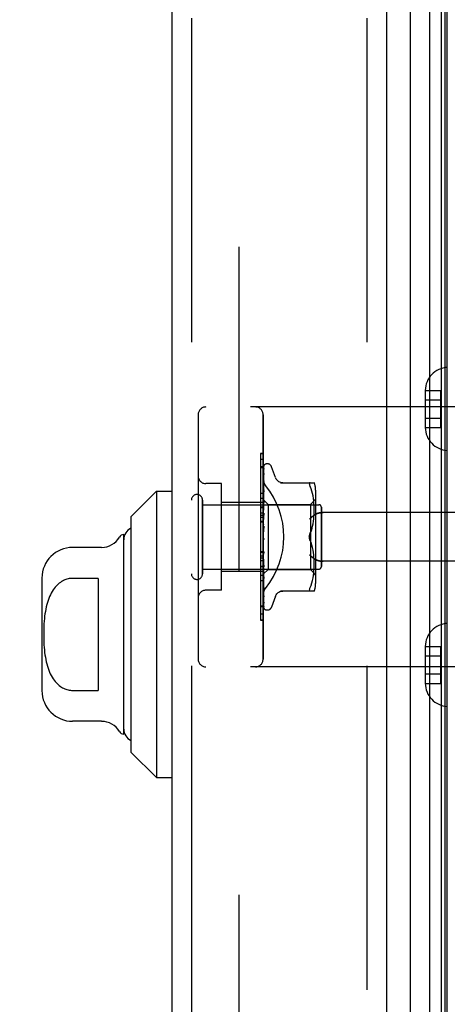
# Model space of a CAD drawing. Header units: inches. Extents: x 0 to 227, y 0 to 147.
# Tile 276 of 285: x 117.52 to 119.17, y 101.49 to 105.27. Entities that reach past the tile are written whole.
import ezdxf

# ---------------------------------------------------------------- set-up
doc = ezdxf.new("R2010")
doc.units = ezdxf.units.IN
doc.header["$LTSCALE"] = 12.466667
doc.header["$MEASUREMENT"] = 0
doc.linetypes.add('HIDDEN', pattern=[0.2, 0.1, -0.1])
doc.layers.get('0').update_dxf_attribs({"linetype": 'CONTINUOUS'})
for name, color, linetype in [('DEFAULT_2', 8, 'HIDDEN'), ('DIMENSIONS', 7, 'CONTINUOUS'), ('LEFTHAND_DOOR_ASSEMBLY', 7, 'CONTINUOUS'), ('RIGHTHAND_DOOR_ASSEMBLY', 7, 'CONTINUOUS')]:
    doc.layers.add(name, color=color, linetype=linetype)
doc.styles.get("Standard").update_dxf_attribs({"font": 'arial.ttf'})
doc.dimstyles.new('DIMSTYLE_1', dxfattribs={"dimtxt": 1, "dimasz": 1.333333, "dimexe": 0.09, "dimexo": 0.07, "dimgap": 0.0375, "dimtad": 0, "dimtih": 1, "dimtoh": 1, "dimzin": 4, "dimdsep": 46, "dimtxsty": 'Standard', "dimblk": '_FILLED', "dimblk1": '_FILLED', "dimblk2": '_FILLED', "dimcen": 0.09, "dimadec": 3, "dimazin": 1, "dimtfac": 1, "dimtdec": 3, "dimtofl": 0, "dimtmove": 0, "dimatfit": 3, "dimldrblk": '_FILLED', "dimfxl": 0, "dimtolj": 1, "dimtzin": 4, "dimarcsym": 0})

# ---------------------------------------------------------------- blocks, each defined once
blk = doc.blocks.new('_FILLED')
at = {"color": 0, "linetype": 'ByBlock'}
blk.add_solid([(0, 0), (-1, 0.2), (-1, -0.2)], dxfattribs=at)
blk = doc.blocks.new('*D10')
at = {"layer": 'DIMENSIONS', "color": 2, "linetype": 'Continuous'}
for p, q in [((118.1814, 102.351), (118.1814, 99.4065)), ((129.8474, 102.351), (129.8474, 99.4065)), ((118.1814, 100.6065), (121.7672, 100.6065)), ((129.8474, 100.6065), (126.2616, 100.6065))]:
    blk.add_line(p, q, dxfattribs=at)
at = {"layer": 'DIMENSIONS', "color": 2, "linetype": 'Continuous', "xscale": 1.3333333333, "yscale": 1.3333333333, "zscale": 1.3333333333, "rotation": 180}
blk.add_blockref('_FILLED', (118.1814, 100.6065), dxfattribs=at)
at = {"layer": 'DIMENSIONS', "color": 2, "linetype": 'Continuous', "xscale": 1.3333333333, "yscale": 1.3333333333, "zscale": 1.3333333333}
blk.add_blockref('_FILLED', (129.8474, 100.6065), dxfattribs=at)
at = {"layer": 'DIMENSIONS', "color": 2, "linetype": 'Continuous', "insert": (124.0144, 101.1065), "char_height": 1, "width": 5.501859, "attachment_point": 2, "line_spacing_factor": 0.9}
blk.add_mtext('11.67\\PUSABLE\\PDEPTH', dxfattribs=at)
blk = doc.blocks.new('*D12')
at = {"layer": 'DIMENSIONS', "color": 2, "linetype": 'Continuous'}
for p, q in [((118.347, 108.1593), (113.854, 108.1593)), ((115.054, 108.1593), (115.054, 73.1593)), ((115.054, 36.1593), (115.054, 71.1593)), ((118.358, 36.1593), (113.854, 36.1593))]:
    blk.add_line(p, q, dxfattribs=at)
at = {"layer": 'DIMENSIONS', "color": 2, "linetype": 'Continuous', "xscale": 1.3333333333, "yscale": 1.3333333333, "zscale": 1.3333333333}
for p, rotation in [((115.054, 108.1593), 90), ((115.054, 36.1593), 270)]:
    blk.add_blockref('_FILLED', p, dxfattribs=dict(at, rotation=rotation))
at = {"layer": 'DIMENSIONS', "color": 2, "linetype": 'Continuous', "insert": (115.054, 72.6593), "char_height": 1, "width": 3.494424, "attachment_point": 2, "line_spacing_factor": 0.9}
blk.add_mtext('72.00', dxfattribs=at)

msp = doc.modelspace()

# ---------------------------------------------------------------- linework, layer by layer
at = {"layer": 'DEFAULT_2', "color": 8, "linetype": 'HIDDEN'}
msp.add_line((118.3638, 106.8937), (118.3638, 37.4249), dxfattribs=at)
at = {"layer": 'LEFTHAND_DOOR_ASSEMBLY', "color": 8, "linetype": 'HIDDEN'}
for p, q in [((118.1814, 107.7743), (118.1814, 36.5443)), ((118.8564, 107.7743), (118.8564, 36.5443)), ((119.6554, 103.7843), (118.2374, 103.7843)), ((118.2074, 103.7543), (118.2074, 102.8143)), ((118.4574, 102.8143), (118.4574, 103.7543)), ((118.4474, 103.5821), (118.4474, 103.1714)), ((118.4574, 103.5821), (118.4474, 103.5821)), ((118.4574, 103.5536), (118.4474, 103.5536)), ((118.2974, 103.4893), (118.2374, 103.4893)), ((118.2974, 103.0793), (118.2974, 103.4893)), ((118.2244, 103.1423), (118.2244, 103.4263)), ((118.2244, 103.4083), (118.6714, 103.4083)), ((118.4574, 103.4173), (118.2974, 103.4173)), ((118.4574, 103.4323), (118.4474, 103.4323)), ((118.6814, 103.1703), (118.6814, 103.3983)), ((118.4574, 103.3762), (118.4474, 103.3762)), ((118.4574, 103.3662), (118.4474, 103.3662)), ((119.6554, 103.378), (118.6878, 103.378)), ((118.4574, 103.359), (118.4474, 103.359)), ((118.4574, 103.3439), (118.4474, 103.3439)), ((118.4474, 103.2276), (118.4574, 103.2276)), ((118.4474, 103.1714), (118.4574, 103.1714)), ((118.4474, 103.171), (118.4474, 102.9637)), ((118.4574, 103.171), (118.4474, 103.171)), ((119.6554, 103.1905), (118.6878, 103.1905)), ((118.2244, 103.1603), (118.6714, 103.1603)), ((118.4574, 103.1513), (118.2974, 103.1513)), ((118.4574, 103.1693), (118.4474, 103.1693)), ((118.4574, 103.1159), (118.4474, 103.1159)), ((118.2974, 103.0793), (118.2374, 103.0793)), ((118.4474, 103.019), (118.4574, 103.019)), ((118.4574, 102.9645), (118.4474, 102.9645)), ((118.4474, 102.9637), (118.4574, 102.9637)), ((119.6554, 102.7843), (118.2374, 102.7843))]:
    msp.add_line(p, q, dxfattribs=at)
for points in [[(118.4662, 103.4823), (118.4657, 103.4829), (118.4652, 103.4835), (118.4648, 103.4841), (118.4643, 103.4847), (118.4639, 103.4854), (118.4634, 103.486), (118.463, 103.4867), (118.4626, 103.4874), (118.4622, 103.4881), (118.4618, 103.4888), (118.4614, 103.4895), (118.4611, 103.4903), (118.4607, 103.491), (118.4604, 103.4918), (118.4601, 103.4925), (118.4598, 103.4933), (118.4595, 103.4941), (118.4592, 103.4948), (118.459, 103.4956), (118.4587, 103.4964), (118.4585, 103.4972), (118.4583, 103.498), (118.4581, 103.4988), (118.458, 103.4995), (118.4578, 103.5003), (118.4577, 103.5011), (118.4576, 103.5019), (118.4575, 103.5026), (118.4575, 103.5034), (118.4574, 103.5042), (118.4574, 103.5049), (118.4574, 103.5057)], [(118.6366, 103.353), (118.6371, 103.3536), (118.6376, 103.3542), (118.6381, 103.3547), (118.6387, 103.3553), (118.6393, 103.3559), (118.6398, 103.3564), (118.6404, 103.357), (118.641, 103.3576), (118.6416, 103.3581), (118.6422, 103.3587), (118.6428, 103.3593), (118.6434, 103.3598), (118.644, 103.3604), (118.6447, 103.3609), (118.6453, 103.3615), (118.646, 103.362), (118.6466, 103.3626), (118.6473, 103.3631), (118.6479, 103.3637), (118.6486, 103.3642), (118.6493, 103.3647), (118.6499, 103.3652), (118.6506, 103.3657), (118.6512, 103.3662), (118.6519, 103.3667), (118.6526, 103.3672), (118.6532, 103.3676), (118.6539, 103.3681), (118.6546, 103.3685), (118.6552, 103.369), (118.6559, 103.3694), (118.6565, 103.3698), (118.6572, 103.3702), (118.6578, 103.3706)], [(118.6878, 103.378), (118.6865, 103.378), (118.6852, 103.378), (118.684, 103.378), (118.6827, 103.3779), (118.6815, 103.3778), (118.6802, 103.3777), (118.679, 103.3775), (118.6778, 103.3774), (118.6766, 103.3772), (118.6755, 103.377), (118.6743, 103.3768), (118.6732, 103.3766), (118.6721, 103.3763), (118.6711, 103.3761), (118.6701, 103.3758), (118.6691, 103.3755), (118.6681, 103.3752), (118.6671, 103.3749), (118.6662, 103.3746), (118.6653, 103.3743), (118.6644, 103.374), (118.6636, 103.3736), (118.6628, 103.3733), (118.662, 103.3729), (118.6612, 103.3725), (118.6605, 103.3722), (118.6598, 103.3718), (118.6591, 103.3714), (118.6584, 103.371), (118.6578, 103.3706)], [(118.6578, 103.1979), (118.6572, 103.1984), (118.6565, 103.1988), (118.6559, 103.1992), (118.6552, 103.1996), (118.6546, 103.2001), (118.6539, 103.2005), (118.6532, 103.201), (118.6526, 103.2014), (118.6519, 103.2019), (118.6512, 103.2024), (118.6506, 103.2029), (118.6499, 103.2034), (118.6493, 103.2039), (118.6486, 103.2044), (118.6479, 103.2049), (118.6473, 103.2055), (118.6466, 103.206), (118.646, 103.2066), (118.6453, 103.2071), (118.6447, 103.2076), (118.644, 103.2082), (118.6434, 103.2088), (118.6428, 103.2093), (118.6422, 103.2099), (118.6416, 103.2105), (118.641, 103.211), (118.6404, 103.2116), (118.6398, 103.2122), (118.6393, 103.2127), (118.6387, 103.2133), (118.6381, 103.2139), (118.6376, 103.2144), (118.6371, 103.215), (118.6366, 103.2155)], [(118.6578, 103.1979), (118.6584, 103.1976), (118.6591, 103.1972), (118.6598, 103.1968), (118.6605, 103.1964), (118.6612, 103.1961), (118.662, 103.1957), (118.6628, 103.1953), (118.6636, 103.195), (118.6644, 103.1946), (118.6653, 103.1943), (118.6662, 103.194), (118.6671, 103.1937), (118.6681, 103.1934), (118.6691, 103.1931), (118.6701, 103.1928), (118.6711, 103.1925), (118.6721, 103.1923), (118.6732, 103.192), (118.6743, 103.1918), (118.6755, 103.1916), (118.6766, 103.1914), (118.6778, 103.1912), (118.679, 103.1911), (118.6802, 103.1909), (118.6815, 103.1908), (118.6827, 103.1907), (118.684, 103.1906), (118.6852, 103.1906), (118.6865, 103.1906), (118.6878, 103.1905)], [(118.4574, 103.0629), (118.4574, 103.0637), (118.4574, 103.0644), (118.4575, 103.0652), (118.4575, 103.066), (118.4576, 103.0667), (118.4577, 103.0675), (118.4578, 103.0683), (118.458, 103.0691), (118.4581, 103.0698), (118.4583, 103.0706), (118.4585, 103.0714), (118.4587, 103.0722), (118.459, 103.073), (118.4592, 103.0738), (118.4595, 103.0745), (118.4598, 103.0753), (118.4601, 103.0761), (118.4604, 103.0768), (118.4607, 103.0776), (118.4611, 103.0783), (118.4614, 103.0791), (118.4618, 103.0798), (118.4622, 103.0805), (118.4626, 103.0812), (118.463, 103.0819), (118.4634, 103.0826), (118.4639, 103.0832), (118.4643, 103.0839), (118.4648, 103.0845), (118.4652, 103.0851), (118.4657, 103.0857), (118.4662, 103.0863)]]:
    msp.add_lwpolyline(points, dxfattribs=at)
for centre, radius, start, end in [((118.2374, 103.7543), 0.03, 90, 180), ((118.4274, 103.7543), 0.03, 0, 90), ((118.2374, 103.5193), 0.03, 180, 270), ((118.2029, 103.4263), 0.0215, 360, 180), ((118.6714, 103.3983), 0.01, 360, 90), ((118.2029, 103.1423), 0.0215, 180, 0), ((118.6714, 103.1703), 0.01, 270, 0), ((118.2374, 103.0493), 0.03, 90, 180), ((118.2374, 102.8143), 0.03, 180, 270), ((118.4274, 102.8143), 0.03, 270, 360)]:
    msp.add_arc(centre, radius, start, end, dxfattribs=at)
msp.add_ellipse((118.2244, 103.2843), major_axis=(0.3125, 0), ratio=1, start_param=-0.686108, end_param=0.686108, dxfattribs=at)
at = {"layer": 'RIGHTHAND_DOOR_ASSEMBLY', "color": 7, "linetype": 'Continuous'}
for p, q in [((119.0235, 107.7963), (119.0235, 36.5223)), ((119.0986, 36.4939), (119.0986, 107.8247)), ((119.142, 107.8157), (119.142, 36.5029)), ((119.1557, 107.809), (119.1557, 36.5096)), ((119.1645, 107.8066), (119.1645, 36.512)), ((117.9489, 103.3621), (118.0473, 103.4605)), ((118.0473, 103.4605), (118.0473, 102.3581)), ((118.0473, 103.4605), (118.1064, 103.4605)), ((117.9489, 103.3621), (117.9489, 102.4565)), ((117.9213, 102.5254), (117.9213, 103.2932)), ((117.8361, 103.2439), (117.7245, 103.2439)), ((117.6064, 103.1258), (117.6064, 102.6928)), ((117.8229, 103.1249), (117.7245, 103.1249)), ((117.8229, 103.1249), (117.8229, 102.6937)), ((117.7245, 102.6937), (117.8229, 102.6937)), ((117.8361, 102.5747), (117.7245, 102.5747)), ((117.9489, 102.4565), (118.0473, 102.3581)), ((118.0473, 102.3581), (118.1064, 102.3581))]:
    msp.add_line(p, q, dxfattribs=at)
at = {"layer": 'RIGHTHAND_DOOR_ASSEMBLY', "color": 3, "linetype": 'Continuous'}
for p, q in [((118.1064, 107.7743), (118.1064, 36.5443)), ((118.9314, 107.7743), (118.9314, 36.5443))]:
    msp.add_line(p, q, dxfattribs=at)
at = {"layer": 'RIGHTHAND_DOOR_ASSEMBLY', "color": 8, "linetype": 'HIDDEN'}
for p, q in [((118.1814, 107.7743), (118.1814, 36.5443)), ((118.8564, 107.7743), (118.8564, 36.5443)), ((119.0809, 103.8479), (119.0809, 103.8468)), ((119.0809, 103.8479), (119.1409, 103.8479)), ((119.0809, 103.8468), (119.0809, 103.7068)), ((119.1409, 103.7057), (119.1409, 103.8479)), ((119.6554, 103.7843), (118.2374, 103.7843)), ((119.0809, 103.8118), (119.1409, 103.8118)), ((118.2074, 103.7543), (118.2074, 102.8143)), ((118.4574, 103.7543), (118.4574, 102.8143)), ((119.0809, 103.7418), (119.1409, 103.7418)), ((119.0809, 103.7068), (119.0809, 103.7057)), ((119.0809, 103.7057), (119.1409, 103.7057)), ((118.4474, 103.6049), (118.4474, 103.3976)), ((118.4574, 103.6049), (118.4474, 103.6049)), ((118.4574, 103.6041), (118.4474, 103.6041)), ((118.4574, 103.5496), (118.4474, 103.5496)), ((118.4582, 103.4271), (118.46, 103.5559)), ((118.4582, 103.4271), (118.46, 103.5553)), ((118.4608, 103.5582), (118.4603, 103.5575)), ((118.4739, 103.5655), (118.473, 103.5655)), ((118.5049, 103.5123), (118.4895, 103.5546)), ((118.4582, 103.422), (118.46, 103.5467)), ((118.4582, 103.4219), (118.46, 103.5449)), ((118.4582, 103.4119), (118.46, 103.528)), ((118.4582, 103.4117), (118.46, 103.5251)), ((118.46, 103.528), (118.4601, 103.5284)), ((118.46, 103.5251), (118.4601, 103.5256)), ((118.2974, 103.4893), (118.2374, 103.4893)), ((118.2974, 103.0793), (118.2974, 103.4893)), ((118.4576, 103.4804), (118.4574, 103.4782)), ((118.4584, 103.4874), (118.4576, 103.4804)), ((118.4582, 103.3972), (118.46, 103.5005)), ((118.4582, 103.3969), (118.46, 103.4966)), ((118.4592, 103.4945), (118.4584, 103.4874)), ((118.46, 103.5005), (118.4592, 103.4945)), ((118.46, 103.5004), (118.46, 103.5005)), ((118.46, 103.5005), (118.46, 103.5005)), ((118.46, 103.4966), (118.46, 103.4966)), ((118.5247, 103.4926), (118.6539, 103.4926)), ((118.6421, 103.4696), (118.6385, 103.478)), ((118.4474, 103.4527), (118.4574, 103.4527)), ((118.458, 103.4456), (118.4574, 103.4393)), ((118.4592, 103.4578), (118.458, 103.4456)), ((118.4582, 103.3784), (118.46, 103.4651)), ((118.4582, 103.378), (118.46, 103.4603)), ((118.46, 103.465), (118.4592, 103.4578)), ((118.46, 103.4651), (118.46, 103.465)), ((118.6451, 103.4607), (118.6421, 103.4696)), ((118.6476, 103.4514), (118.6451, 103.4608)), ((118.6496, 103.4418), (118.6476, 103.4514)), ((118.6512, 103.4323), (118.6496, 103.4419)), ((118.6594, 103.4639), (118.6594, 103.1047)), ((118.2244, 103.4263), (118.2244, 103.1423)), ((118.2244, 103.4083), (118.6714, 103.4083)), ((118.4574, 103.4173), (118.2974, 103.4173)), ((118.4574, 103.3993), (118.4474, 103.3993)), ((118.4574, 103.4285), (118.4764, 103.4095)), ((118.4574, 103.425), (118.4581, 103.422)), ((118.4574, 103.4198), (118.4581, 103.4219)), ((118.4574, 103.4164), (118.4581, 103.412)), ((118.4574, 103.4081), (118.4581, 103.4117)), ((118.4588, 103.4104), (118.4574, 103.3948)), ((118.4574, 103.4031), (118.4581, 103.3973)), ((118.4582, 103.4271), (118.4581, 103.4272)), ((118.4582, 103.4271), (118.4581, 103.4271)), ((118.4582, 103.422), (118.4581, 103.4219)), ((118.4582, 103.4219), (118.4581, 103.422)), ((118.4582, 103.4117), (118.4581, 103.412)), ((118.4582, 103.4119), (118.4581, 103.4117)), ((118.4582, 103.3561), (118.46, 103.4232)), ((118.4582, 103.3557), (118.46, 103.4177)), ((118.46, 103.4229), (118.4588, 103.4104)), ((118.46, 103.4232), (118.46, 103.4229)), ((118.4764, 103.4095), (118.4764, 103.159)), ((118.4764, 103.4095), (118.6394, 103.4095)), ((118.6394, 103.4095), (118.6594, 103.4295)), ((118.6394, 103.4095), (118.6394, 103.2843)), ((118.6523, 103.4229), (118.6511, 103.4323)), ((118.653, 103.414), (118.6523, 103.423)), ((118.6535, 103.4053), (118.653, 103.4141)), ((118.6538, 103.3969), (118.6535, 103.4054)), ((118.6814, 103.3983), (118.6814, 103.1703)), ((118.4474, 103.3976), (118.4574, 103.3976)), ((118.4474, 103.3972), (118.4474, 102.9865)), ((118.4574, 103.3972), (118.4474, 103.3972)), ((118.4574, 103.3918), (118.4581, 103.3969)), ((118.4574, 103.3855), (118.4581, 103.3785)), ((118.4574, 103.3717), (118.4581, 103.3781)), ((118.46, 103.3759), (118.4574, 103.3464)), ((118.4574, 103.3642), (118.4581, 103.3563)), ((118.4582, 103.3969), (118.4581, 103.3973)), ((118.4582, 103.3972), (118.4581, 103.3969)), ((118.4582, 103.378), (118.4581, 103.3785)), ((118.4582, 103.3784), (118.4581, 103.3781)), ((118.4582, 103.3313), (118.46, 103.3762)), ((118.4582, 103.3307), (118.46, 103.3702)), ((118.46, 103.3762), (118.46, 103.3759)), ((118.6522, 103.3536), (118.653, 103.3629)), ((118.653, 103.3627), (118.6535, 103.3718)), ((118.6535, 103.3716), (118.6538, 103.3804)), ((118.6539, 103.3886), (118.6538, 103.3971)), ((118.6538, 103.3802), (118.6539, 103.3888)), ((119.6554, 103.378), (118.6878, 103.378)), ((118.4574, 103.341), (118.4474, 103.341)), ((118.4574, 103.3484), (118.4581, 103.3558)), ((118.4574, 103.34), (118.4581, 103.3315)), ((118.4574, 103.3227), (118.4581, 103.331)), ((118.46, 103.3257), (118.4574, 103.2957)), ((118.4582, 103.356), (118.4581, 103.3563)), ((118.4582, 103.3561), (118.4581, 103.3558)), ((118.4582, 103.3307), (118.4581, 103.3315)), ((118.4582, 103.3313), (118.4581, 103.331)), ((118.4582, 103.3557), (118.4582, 103.356)), ((118.6452, 103.3163), (118.6477, 103.3256)), ((118.6476, 103.3256), (118.6496, 103.3351)), ((118.6496, 103.3349), (118.6511, 103.3445)), ((118.6511, 103.3443), (118.6522, 103.3538)), ((118.4574, 103.3138), (118.4581, 103.305)), ((118.4574, 103.2866), (118.4581, 103.2777)), ((118.4581, 103.3038), (118.4587, 103.3085)), ((118.6385, 103.2989), (118.6421, 103.3075)), ((118.4574, 103.2808), (118.4576, 103.2804)), ((118.4574, 103.2683), (118.4581, 103.2772)), ((118.4574, 103.2593), (118.4581, 103.2507)), ((118.4574, 103.2415), (118.4581, 103.2502)), ((118.46, 103.2175), (118.4574, 103.2474)), ((118.4581, 103.279), (118.4589, 103.278)), ((118.46, 103.2235), (118.4581, 103.2511)), ((118.4581, 103.2511), (118.4581, 103.2502)), ((118.4581, 103.2505), (118.4581, 103.2507)), ((118.46, 103.2173), (118.4581, 103.2505)), ((118.6385, 103.2697), (118.6421, 103.2611)), ((118.6394, 103.2843), (118.6394, 103.159)), ((118.6452, 103.2522), (118.6421, 103.2611)), ((118.6477, 103.243), (118.6452, 103.2523)), ((118.4574, 103.2247), (118.4474, 103.2247)), ((118.4574, 103.2096), (118.4474, 103.2096)), ((118.4574, 103.2328), (118.4581, 103.2249)), ((118.4574, 103.2162), (118.4581, 103.2244)), ((118.4582, 103.2251), (118.4581, 103.2244)), ((118.4582, 103.2246), (118.4581, 103.2249)), ((118.46, 103.1741), (118.4582, 103.2251)), ((118.46, 103.1684), (118.4582, 103.2246)), ((118.46, 103.2175), (118.46, 103.2173)), ((118.6496, 103.2335), (118.6476, 103.243)), ((118.6511, 103.2241), (118.6496, 103.2337)), ((118.6522, 103.2148), (118.6511, 103.2243)), ((118.653, 103.2057), (118.6522, 103.215)), ((118.4574, 103.2024), (118.4474, 103.2024)), ((118.4574, 103.1924), (118.4474, 103.1924)), ((118.4574, 103.2082), (118.4581, 103.2013)), ((118.4574, 103.1933), (118.4581, 103.2008)), ((118.4574, 103.1976), (118.46, 103.1687)), ((118.4574, 103.1864), (118.4581, 103.1806)), ((118.4574, 103.1738), (118.4581, 103.1803)), ((118.4582, 103.2014), (118.4581, 103.2008)), ((118.4582, 103.201), (118.4581, 103.2013)), ((118.4582, 103.1807), (118.4581, 103.1803)), ((118.4582, 103.1803), (118.4581, 103.1806)), ((118.46, 103.1289), (118.4582, 103.2014)), ((118.46, 103.1237), (118.4582, 103.201)), ((118.46, 103.0893), (118.4582, 103.1807)), ((118.46, 103.0849), (118.4582, 103.1803)), ((118.6535, 103.1968), (118.653, 103.2059)), ((118.6538, 103.1882), (118.6535, 103.197)), ((118.6535, 103.1632), (118.6538, 103.1716)), ((118.6539, 103.1798), (118.6538, 103.1884)), ((118.6538, 103.1715), (118.6539, 103.18)), ((119.6554, 103.1905), (118.6878, 103.1905)), ((118.2244, 103.1603), (118.6714, 103.1603)), ((118.4574, 103.1513), (118.2974, 103.1513)), ((118.4574, 103.1363), (118.4474, 103.1363)), ((118.4574, 103.1681), (118.4581, 103.1637)), ((118.4574, 103.1582), (118.4581, 103.1634)), ((118.4574, 103.1541), (118.4581, 103.1512)), ((118.4574, 103.1472), (118.4581, 103.151)), ((118.4574, 103.1401), (118.4582, 103.1408)), ((118.4582, 103.1638), (118.4581, 103.1634)), ((118.4582, 103.1635), (118.4581, 103.1637)), ((118.4581, 103.1408), (118.4764, 103.159)), ((118.4582, 103.1512), (118.4581, 103.151)), ((118.4582, 103.151), (118.4581, 103.1512)), ((118.4582, 103.1435), (118.4581, 103.1434)), ((118.4582, 103.1434), (118.4581, 103.1435)), ((118.4582, 103.1408), (118.4581, 103.1408)), ((118.46, 103.0567), (118.4582, 103.1638)), ((118.46, 103.0533), (118.4582, 103.1635)), ((118.46, 103.0324), (118.4582, 103.1512)), ((118.46, 103.0301), (118.4582, 103.151)), ((118.46, 103.0161), (118.4582, 103.1435)), ((118.46, 103.0117), (118.4582, 103.1408)), ((118.4588, 103.1359), (118.46, 103.1239)), ((118.46, 103.1687), (118.46, 103.1684)), ((118.4764, 103.159), (118.6394, 103.159)), ((118.6394, 103.159), (118.6594, 103.139)), ((118.6496, 103.1267), (118.6512, 103.1363)), ((118.6523, 103.1457), (118.6512, 103.1363)), ((118.653, 103.1545), (118.6535, 103.1633)), ((118.4574, 103.1091), (118.458, 103.1031)), ((118.458, 103.1031), (118.4588, 103.0955)), ((118.46, 103.1239), (118.46, 103.1237)), ((118.6421, 103.099), (118.6385, 103.0905)), ((118.6421, 103.099), (118.6451, 103.1079)), ((118.6451, 103.1078), (118.6476, 103.1172)), ((118.6476, 103.1172), (118.6496, 103.1268)), ((118.2974, 103.0793), (118.2374, 103.0793)), ((118.46, 103.085), (118.46, 103.0849)), ((118.6539, 103.076), (118.5247, 103.076)), ((118.46, 103.0531), (118.46, 103.0533)), ((118.4601, 103.0294), (118.46, 103.0301)), ((118.5049, 103.0563), (118.4895, 103.014)), ((118.4574, 103.015), (118.4474, 103.015)), ((118.4574, 102.9865), (118.4474, 102.9865)), ((118.4614, 103.0078), (118.4617, 103.0076)), ((118.4739, 103.003), (118.473, 103.003)), ((119.0809, 102.8629), (119.0809, 102.8618)), ((119.0809, 102.8629), (119.1409, 102.8629)), ((119.0809, 102.8618), (119.0809, 102.7218)), ((119.1409, 102.7207), (119.1409, 102.8629)), ((119.0809, 102.8268), (119.1409, 102.8268)), ((119.6554, 102.7843), (118.2374, 102.7843)), ((119.0809, 102.7568), (119.1409, 102.7568)), ((119.0809, 102.7218), (119.0809, 102.7207)), ((119.0809, 102.7207), (119.1409, 102.7207))]:
    msp.add_line(p, q, dxfattribs=at)
for points in [[(118.4607, 103.5587), (118.4603, 103.5578), (118.4597, 103.5565), (118.4591, 103.5551), (118.4587, 103.5536), (118.4582, 103.5521), (118.4578, 103.5505), (118.4574, 103.5489)], [(118.4603, 103.5575), (118.4601, 103.5572), (118.4598, 103.5568), (118.4595, 103.5564), (118.4592, 103.5559), (118.4589, 103.5554), (118.4586, 103.5548), (118.4583, 103.5542), (118.458, 103.5536), (118.4577, 103.553), (118.4575, 103.5523), (118.4574, 103.5521)], [(118.4582, 103.5565), (118.4581, 103.5564), (118.4577, 103.5555), (118.4574, 103.5545)], [(118.46, 103.5559), (118.4601, 103.5566), (118.4602, 103.5572), (118.4603, 103.5577), (118.4605, 103.5582), (118.4607, 103.5587)], [(118.46, 103.5553), (118.46, 103.5558), (118.4601, 103.5564), (118.4602, 103.5569), (118.4604, 103.5574), (118.4606, 103.5578), (118.4607, 103.558), (118.4608, 103.5582), (118.4608, 103.5582)], [(118.4608, 103.5582), (118.4608, 103.5583), (118.4608, 103.5582)], [(118.4602, 103.5478), (118.4598, 103.5464), (118.4593, 103.5444), (118.4589, 103.5423), (118.4585, 103.5402), (118.458, 103.538), (118.4576, 103.5357), (118.4574, 103.5339)], [(118.46, 103.5459), (118.4596, 103.5451), (118.4593, 103.5447), (118.4591, 103.5442), (118.4588, 103.5436), (118.4585, 103.5431), (118.4582, 103.5425), (118.4579, 103.5418), (118.4577, 103.5412), (118.4574, 103.5405), (118.4574, 103.5404)], [(118.4601, 103.5284), (118.4597, 103.5265), (118.4593, 103.5236), (118.4588, 103.5208), (118.4584, 103.5179), (118.458, 103.515), (118.4576, 103.5121), (118.4574, 103.5101)], [(118.4588, 103.5229), (118.4585, 103.5222), (118.4582, 103.5215), (118.4579, 103.5208), (118.4575, 103.52), (118.4574, 103.5195)], [(118.4601, 103.5256), (118.4601, 103.5256), (118.46, 103.5255), (118.46, 103.5253), (118.4598, 103.525), (118.4596, 103.5246), (118.4594, 103.5241), (118.4588, 103.5229)], [(118.46, 103.5467), (118.46, 103.5471), (118.4601, 103.5476), (118.4602, 103.5478)], [(118.4602, 103.5463), (118.4602, 103.5463), (118.4603, 103.5464), (118.4602, 103.5463), (118.4601, 103.5461), (118.46, 103.5459)], [(118.46, 103.5449), (118.46, 103.5454), (118.4601, 103.5458), (118.4602, 103.5461), (118.4602, 103.5463)], [(118.5325, 103.4926), (118.5288, 103.4929), (118.5252, 103.4936), (118.5216, 103.4947), (118.5182, 103.4964), (118.5151, 103.4984), (118.5122, 103.5008), (118.5097, 103.5036), (118.5076, 103.5066), (118.5059, 103.5099), (118.5051, 103.5118)], [(118.4574, 103.5057), (118.4574, 103.5049), (118.4574, 103.5042), (118.4575, 103.5034), (118.4575, 103.5026), (118.4576, 103.5019), (118.4577, 103.5011), (118.4578, 103.5003), (118.458, 103.4995), (118.4581, 103.4988), (118.4583, 103.498), (118.4585, 103.4972), (118.4587, 103.4964), (118.459, 103.4956), (118.4592, 103.4948), (118.4595, 103.4941), (118.4598, 103.4933), (118.4601, 103.4925), (118.4604, 103.4918), (118.4607, 103.491), (118.4611, 103.4903), (118.4614, 103.4895), (118.4618, 103.4888), (118.4622, 103.4881), (118.4626, 103.4874), (118.463, 103.4867), (118.4634, 103.486), (118.4639, 103.4854), (118.4643, 103.4847), (118.4648, 103.4841), (118.4652, 103.4835), (118.4657, 103.4829), (118.4662, 103.4823)], [(118.46, 103.4966), (118.46, 103.4966), (118.46, 103.4965), (118.4599, 103.4962), (118.4598, 103.4958), (118.4596, 103.4953), (118.4593, 103.4947), (118.459, 103.494), (118.4587, 103.4933), (118.4583, 103.4925), (118.458, 103.4917), (118.4576, 103.4908), (118.4574, 103.4902)], [(118.6385, 103.4926), (118.6372, 103.4924), (118.6362, 103.4919), (118.6355, 103.4911), (118.6352, 103.49), (118.635, 103.4887), (118.6352, 103.4872), (118.6355, 103.4854), (118.6362, 103.4832), (118.6372, 103.4808), (118.6385, 103.478)], [(118.4582, 103.4555), (118.4579, 103.4547), (118.4575, 103.4539), (118.4574, 103.4535)], [(118.46, 103.4603), (118.46, 103.4601), (118.4599, 103.4598), (118.4598, 103.4594), (118.4597, 103.4589), (118.4594, 103.4583), (118.4592, 103.4576), (118.4589, 103.4569), (118.4582, 103.4555)], [(118.4574, 103.4285), (118.4576, 103.4282), (118.4578, 103.4279), (118.4579, 103.4275), (118.4581, 103.4272)], [(118.4574, 103.4282), (118.4576, 103.4279), (118.4579, 103.4276), (118.458, 103.4274), (118.4581, 103.4272), (118.4582, 103.4271), (118.4582, 103.4271)], [(118.4574, 103.4275), (118.4576, 103.4273), (118.4579, 103.4272), (118.458, 103.4271), (118.4581, 103.4271), (118.4582, 103.4271), (118.4582, 103.4271)], [(118.4574, 103.4267), (118.4576, 103.4269), (118.4578, 103.427), (118.4579, 103.4271), (118.4581, 103.4271)], [(118.4574, 103.4236), (118.4576, 103.4232), (118.4579, 103.4228), (118.458, 103.4225), (118.4581, 103.4223), (118.4582, 103.422), (118.4582, 103.422)], [(118.4574, 103.4217), (118.4576, 103.4216), (118.4579, 103.4216), (118.458, 103.4216), (118.4581, 103.4217), (118.4582, 103.4219)], [(118.4574, 103.414), (118.4576, 103.4135), (118.4579, 103.4131), (118.458, 103.4127), (118.4581, 103.4123), (118.4582, 103.412), (118.4582, 103.4119)], [(118.4588, 103.4138), (118.4581, 103.4123), (118.4577, 103.4116), (118.4574, 103.4108)], [(118.4574, 103.411), (118.4576, 103.411), (118.4579, 103.4111), (118.458, 103.4112), (118.4581, 103.4114), (118.4582, 103.4117)], [(118.4574, 103.3997), (118.4576, 103.3992), (118.4579, 103.3986), (118.458, 103.3981), (118.4581, 103.3977), (118.4582, 103.3973), (118.4582, 103.3972)], [(118.46, 103.4177), (118.46, 103.4176), (118.46, 103.4171), (118.4598, 103.4166), (118.4597, 103.416), (118.4594, 103.4153), (118.4591, 103.4146), (118.4588, 103.4138)], [(118.4574, 103.3956), (118.4576, 103.3957), (118.4579, 103.3959), (118.458, 103.3962), (118.4581, 103.3965), (118.4582, 103.3969)], [(118.4574, 103.3813), (118.4576, 103.3807), (118.4579, 103.3801), (118.458, 103.3795), (118.4581, 103.379), (118.4582, 103.3785), (118.4582, 103.3784)], [(118.4574, 103.3762), (118.4576, 103.3765), (118.4579, 103.3768), (118.458, 103.3771), (118.4581, 103.3775), (118.4582, 103.378)], [(118.46, 103.3702), (118.4599, 103.3696), (118.4598, 103.3689), (118.4596, 103.3682), (118.4593, 103.3675), (118.459, 103.3669), (118.4587, 103.3662), (118.4584, 103.3656), (118.4581, 103.365), (118.4578, 103.3644), (118.4575, 103.3638), (118.4574, 103.3637)], [(118.6578, 103.3706), (118.6572, 103.3702), (118.6565, 103.3698), (118.6559, 103.3694), (118.6552, 103.369), (118.6546, 103.3685), (118.6539, 103.3681), (118.6532, 103.3676), (118.6526, 103.3672), (118.6519, 103.3667), (118.6512, 103.3662), (118.6506, 103.3657), (118.6499, 103.3652), (118.6493, 103.3647), (118.6486, 103.3642), (118.6479, 103.3637), (118.6473, 103.3631), (118.6466, 103.3626), (118.646, 103.362), (118.6453, 103.3615), (118.6447, 103.3609), (118.644, 103.3604), (118.6434, 103.3598), (118.6428, 103.3593), (118.6422, 103.3587), (118.6416, 103.3581), (118.641, 103.3576), (118.6404, 103.357), (118.6398, 103.3564), (118.6393, 103.3559), (118.6387, 103.3553), (118.6381, 103.3547), (118.6376, 103.3542), (118.6371, 103.3536), (118.6366, 103.353)], [(118.6578, 103.3706), (118.6584, 103.371), (118.6591, 103.3714), (118.6598, 103.3718), (118.6605, 103.3722), (118.6612, 103.3725), (118.662, 103.3729), (118.6628, 103.3733), (118.6636, 103.3736), (118.6644, 103.374), (118.6653, 103.3743), (118.6662, 103.3746), (118.6671, 103.3749), (118.6681, 103.3752), (118.6691, 103.3755), (118.6701, 103.3758), (118.6711, 103.3761), (118.6721, 103.3763), (118.6732, 103.3766), (118.6743, 103.3768), (118.6755, 103.377), (118.6766, 103.3772), (118.6778, 103.3774), (118.679, 103.3775), (118.6802, 103.3777), (118.6815, 103.3778), (118.6827, 103.3779), (118.684, 103.378), (118.6852, 103.378), (118.6865, 103.378), (118.6878, 103.378)], [(118.4574, 103.3593), (118.4576, 103.3587), (118.4579, 103.3581), (118.458, 103.3575), (118.4581, 103.3569), (118.4582, 103.3563), (118.4582, 103.3561)], [(118.4574, 103.3535), (118.4576, 103.3538), (118.4578, 103.3542), (118.458, 103.3546), (118.4581, 103.3551), (118.4581, 103.3555), (118.4582, 103.3557)], [(118.4574, 103.3346), (118.4576, 103.334), (118.4579, 103.3334), (118.458, 103.3328), (118.4581, 103.3321), (118.4582, 103.3315), (118.4582, 103.3313)], [(118.4574, 103.3283), (118.4576, 103.3288), (118.4579, 103.3292), (118.458, 103.3298), (118.4581, 103.3303), (118.4582, 103.3307)], [(118.46, 103.3193), (118.4599, 103.3189), (118.4598, 103.3182), (118.4595, 103.3176), (118.4593, 103.317), (118.459, 103.3165), (118.4588, 103.316), (118.4585, 103.3156), (118.4582, 103.3152), (118.458, 103.3148), (118.4577, 103.3144), (118.4575, 103.314), (118.4574, 103.3139)], [(118.4574, 103.3081), (118.4576, 103.3075), (118.4579, 103.3069), (118.458, 103.3063), (118.4581, 103.3057), (118.4582, 103.3051), (118.4581, 103.3045)], [(118.4574, 103.3015), (118.4576, 103.302), (118.4579, 103.3026), (118.458, 103.3032), (118.4581, 103.3038)], [(118.4581, 103.3038), (118.4582, 103.3044), (118.4581, 103.305)], [(118.4587, 103.3085), (118.4596, 103.3166), (118.46, 103.3192)], [(118.635, 103.2843), (118.6351, 103.2867), (118.6354, 103.2891), (118.6359, 103.2916), (118.6366, 103.2941), (118.6374, 103.2965), (118.6385, 103.2989)], [(118.636, 103.292), (118.6356, 103.2904), (118.6354, 103.2889), (118.6352, 103.2873), (118.6351, 103.2858), (118.635, 103.2843)], [(118.6385, 103.2989), (118.6379, 103.2976), (118.6373, 103.2963), (118.6368, 103.2949), (118.6364, 103.2935)], [(118.6452, 103.3164), (118.6421, 103.3075), (118.6385, 103.2989)], [(118.4574, 103.28), (118.4575, 103.2797), (118.4577, 103.2795), (118.4578, 103.2793), (118.4579, 103.2792), (118.458, 103.2791), (118.458, 103.2791)], [(118.4574, 103.2741), (118.4576, 103.2747), (118.4579, 103.2753), (118.458, 103.2759), (118.4581, 103.2765), (118.4582, 103.2771), (118.4581, 103.2777)], [(118.4574, 103.2535), (118.4576, 103.2531), (118.4579, 103.2525), (118.458, 103.252), (118.4581, 103.2514), (118.4581, 103.2511)], [(118.4574, 103.2471), (118.4576, 103.2477), (118.4579, 103.2483), (118.458, 103.2489), (118.4581, 103.2495), (118.4582, 103.2501), (118.4581, 103.2505)], [(118.4576, 103.2804), (118.4576, 103.2802), (118.4579, 103.2796), (118.458, 103.279), (118.4581, 103.2784), (118.4582, 103.2778), (118.4581, 103.2772)], [(118.4589, 103.278), (118.4587, 103.2783), (118.4585, 103.2787), (118.4582, 103.2791), (118.458, 103.2795), (118.4578, 103.28), (118.4576, 103.2804)], [(118.458, 103.2791), (118.4582, 103.279), (118.4582, 103.2789), (118.4582, 103.2789), (118.4583, 103.2788), (118.4583, 103.2788), (118.4584, 103.2787), (118.4585, 103.2786), (118.4585, 103.2785)], [(118.4586, 103.2784), (118.4587, 103.2783), (118.4588, 103.2782), (118.4589, 103.2781), (118.4589, 103.278)], [(118.4589, 103.278), (118.4591, 103.2777), (118.4593, 103.2773), (118.4596, 103.2768), (118.4597, 103.2763), (118.4599, 103.2757), (118.46, 103.2751), (118.46, 103.2745), (118.46, 103.2739)], [(118.635, 103.2843), (118.6351, 103.2824), (118.6353, 103.2805), (118.6356, 103.2785), (118.636, 103.2766)], [(118.6385, 103.2697), (118.6374, 103.2721), (118.6366, 103.2745), (118.6359, 103.277), (118.6354, 103.2795), (118.6351, 103.2819), (118.635, 103.2843)], [(118.6365, 103.2748), (118.6371, 103.273), (118.6377, 103.2713), (118.6385, 103.2697)], [(118.4574, 103.2296), (118.4575, 103.2294), (118.4578, 103.2289), (118.4584, 103.2279)], [(118.4574, 103.2274), (118.4576, 103.227), (118.4579, 103.2266), (118.458, 103.2261), (118.4581, 103.2256), (118.4582, 103.2251)], [(118.4574, 103.2214), (118.4576, 103.222), (118.4579, 103.2226), (118.458, 103.2232), (118.4581, 103.2238), (118.4582, 103.2244), (118.4582, 103.2246)], [(118.4584, 103.2279), (118.4587, 103.2273), (118.459, 103.2268), (118.4593, 103.2262), (118.4595, 103.2256), (118.4597, 103.2249), (118.4599, 103.2243), (118.46, 103.2236), (118.46, 103.2235)], [(118.6366, 103.2155), (118.6371, 103.215), (118.6376, 103.2144), (118.6381, 103.2139), (118.6387, 103.2133), (118.6393, 103.2127), (118.6398, 103.2122), (118.6404, 103.2116), (118.641, 103.211), (118.6416, 103.2105), (118.6422, 103.2099), (118.6428, 103.2093), (118.6434, 103.2088), (118.644, 103.2082), (118.6447, 103.2076), (118.6453, 103.2071), (118.646, 103.2066), (118.6466, 103.206), (118.6473, 103.2055), (118.6479, 103.2049), (118.6486, 103.2044), (118.6493, 103.2039), (118.6499, 103.2034), (118.6506, 103.2029), (118.6512, 103.2024), (118.6519, 103.2019), (118.6526, 103.2014), (118.6532, 103.201), (118.6539, 103.2005), (118.6546, 103.2001), (118.6552, 103.1996), (118.6559, 103.1992), (118.6565, 103.1988), (118.6572, 103.1984), (118.6578, 103.1979)], [(118.4574, 103.2034), (118.4576, 103.2031), (118.4579, 103.2027), (118.458, 103.2023), (118.4581, 103.2018), (118.4582, 103.2014)], [(118.4574, 103.1979), (118.4576, 103.1985), (118.4579, 103.1991), (118.458, 103.1997), (118.4581, 103.2003), (118.4582, 103.2008), (118.4582, 103.201)], [(118.4574, 103.1822), (118.4576, 103.182), (118.4579, 103.1818), (118.458, 103.1815), (118.4581, 103.1811), (118.4582, 103.1807)], [(118.4574, 103.1809), (118.4577, 103.1803), (118.458, 103.1796)], [(118.4574, 103.1776), (118.4576, 103.1782), (118.4579, 103.1788), (118.458, 103.1793), (118.4581, 103.1798), (118.4582, 103.1802), (118.4582, 103.1803)], [(118.458, 103.1796), (118.4587, 103.1783), (118.459, 103.1776), (118.4593, 103.1768), (118.4596, 103.1761), (118.4598, 103.1754), (118.4599, 103.1748), (118.46, 103.1742), (118.46, 103.1741)], [(118.6878, 103.1905), (118.6865, 103.1906), (118.6852, 103.1906), (118.684, 103.1906), (118.6827, 103.1907), (118.6815, 103.1908), (118.6802, 103.1909), (118.679, 103.1911), (118.6778, 103.1912), (118.6766, 103.1914), (118.6755, 103.1916), (118.6743, 103.1918), (118.6732, 103.192), (118.6721, 103.1923), (118.6711, 103.1925), (118.6701, 103.1928), (118.6691, 103.1931), (118.6681, 103.1934), (118.6671, 103.1937), (118.6662, 103.194), (118.6653, 103.1943), (118.6644, 103.1946), (118.6636, 103.195), (118.6628, 103.1953), (118.662, 103.1957), (118.6612, 103.1961), (118.6605, 103.1964), (118.6598, 103.1968), (118.6591, 103.1972), (118.6584, 103.1976), (118.6578, 103.1979)], [(118.4574, 103.1648), (118.4576, 103.1647), (118.4579, 103.1646), (118.458, 103.1644), (118.4581, 103.1641), (118.4582, 103.1638)], [(118.4574, 103.1612), (118.4576, 103.1617), (118.4579, 103.1622), (118.458, 103.1626), (118.4581, 103.1631), (118.4582, 103.1634), (118.4582, 103.1635)], [(118.4574, 103.1517), (118.4576, 103.1517), (118.4579, 103.1517), (118.458, 103.1516), (118.4581, 103.1514), (118.4582, 103.1512)], [(118.4574, 103.1492), (118.4576, 103.1496), (118.4579, 103.15), (118.458, 103.1504), (118.4581, 103.1507), (118.4582, 103.151), (118.4582, 103.151)], [(118.4574, 103.1509), (118.4576, 103.1485), (118.4588, 103.1359)], [(118.4574, 103.1447), (118.4576, 103.1443), (118.4578, 103.144), (118.4579, 103.1437), (118.4581, 103.1435)], [(118.4574, 103.1433), (118.4576, 103.1435), (118.4579, 103.1436), (118.458, 103.1436), (118.4581, 103.1436), (118.4582, 103.1435)], [(118.4574, 103.1421), (118.4576, 103.1424), (118.4579, 103.1427), (118.458, 103.143), (118.4581, 103.1432), (118.4582, 103.1434), (118.4582, 103.1434)], [(118.4574, 103.1412), (118.4576, 103.1417), (118.4578, 103.1422), (118.4579, 103.1428), (118.4581, 103.1434)], [(118.4574, 103.1403), (118.4576, 103.1404), (118.4578, 103.1405), (118.4579, 103.1406), (118.4581, 103.1408)], [(118.4574, 103.1358), (118.4574, 103.1356), (118.4578, 103.1348), (118.4582, 103.134)], [(118.4582, 103.134), (118.4589, 103.1324), (118.4592, 103.1316), (118.4595, 103.1309), (118.4597, 103.1302), (118.4599, 103.1297), (118.46, 103.1292), (118.46, 103.1289)], [(118.6511, 103.1363), (118.6523, 103.1456), (118.653, 103.1546)], [(118.4574, 103.0959), (118.4576, 103.0954), (118.4579, 103.0946), (118.4583, 103.0938), (118.4589, 103.0923)], [(118.4588, 103.0955), (118.4592, 103.0916), (118.46, 103.085)], [(118.4662, 103.0863), (118.4657, 103.0857), (118.4652, 103.0851), (118.4648, 103.0845), (118.4643, 103.0839), (118.4639, 103.0832), (118.4634, 103.0826), (118.463, 103.0819), (118.4626, 103.0812), (118.4622, 103.0805), (118.4618, 103.0798), (118.4614, 103.0791), (118.4611, 103.0783), (118.4607, 103.0776), (118.4604, 103.0768), (118.4601, 103.0761), (118.4598, 103.0753), (118.4595, 103.0745), (118.4592, 103.0738), (118.459, 103.073), (118.4587, 103.0722), (118.4585, 103.0714), (118.4583, 103.0706), (118.4581, 103.0698), (118.458, 103.0691), (118.4578, 103.0683), (118.4577, 103.0675), (118.4576, 103.0667), (118.4575, 103.066), (118.4575, 103.0652), (118.4574, 103.0644), (118.4574, 103.0637), (118.4574, 103.0629)], [(118.4574, 103.0735), (118.4576, 103.0714), (118.458, 103.0682), (118.4584, 103.065), (118.4588, 103.0618), (118.4593, 103.0585), (118.46, 103.0531)], [(118.4574, 103.0628), (118.4575, 103.0626), (118.4578, 103.0616), (118.4582, 103.0608), (118.4585, 103.06), (118.4588, 103.0593), (118.4592, 103.0586), (118.4594, 103.058), (118.4597, 103.0575), (118.4598, 103.0571), (118.4599, 103.0569)], [(118.4589, 103.0923), (118.4592, 103.0916), (118.4595, 103.091), (118.4597, 103.0904), (118.4599, 103.0899), (118.46, 103.0896), (118.46, 103.0894), (118.46, 103.0893)], [(118.5051, 103.0568), (118.5059, 103.0587), (118.5076, 103.062), (118.5097, 103.065), (118.5122, 103.0678), (118.5151, 103.0702), (118.5182, 103.0722), (118.5216, 103.0739), (118.5252, 103.075), (118.5288, 103.0757), (118.5325, 103.076)], [(118.6385, 103.0905), (118.6372, 103.0878), (118.6362, 103.0854), (118.6355, 103.0832), (118.6352, 103.0814), (118.635, 103.0799), (118.6352, 103.0786), (118.6355, 103.0775), (118.6362, 103.0767), (118.6372, 103.0762), (118.6385, 103.076)], [(118.4574, 103.0455), (118.4576, 103.0437), (118.458, 103.041), (118.4584, 103.0385), (118.4589, 103.0359), (118.4593, 103.0335), (118.4598, 103.0311), (118.4601, 103.0294)], [(118.4574, 103.0376), (118.4576, 103.0369), (118.4579, 103.0362), (118.4582, 103.0355), (118.4585, 103.0348), (118.4588, 103.0342), (118.4591, 103.0336), (118.4596, 103.0326)], [(118.4574, 103.0261), (118.4577, 103.0244), (118.4581, 103.0225), (118.4585, 103.0206), (118.459, 103.0188), (118.4594, 103.0171), (118.4599, 103.0155), (118.4603, 103.0144)], [(118.4574, 103.0212), (118.4576, 103.0205), (118.4579, 103.0198), (118.4582, 103.0191), (118.4585, 103.0185), (118.4588, 103.0179), (118.4592, 103.0173), (118.4595, 103.0168), (118.4598, 103.0163), (118.4602, 103.0156)], [(118.4596, 103.0326), (118.4598, 103.0322), (118.46, 103.0318), (118.4601, 103.0316), (118.4601, 103.0316)], [(118.4599, 103.0569), (118.46, 103.0567), (118.46, 103.0566), (118.46, 103.0565), (118.46, 103.0566), (118.46, 103.0567)], [(118.4601, 103.0316), (118.4601, 103.0315), (118.4601, 103.0316), (118.4601, 103.0318), (118.46, 103.0321), (118.46, 103.0324)], [(118.4574, 103.0158), (118.4578, 103.0142), (118.4583, 103.0129), (118.4588, 103.0117), (118.4594, 103.0105), (118.4601, 103.0094), (118.461, 103.0082), (118.4618, 103.0074)], [(118.4574, 103.0143), (118.4575, 103.0139), (118.4577, 103.0135), (118.4578, 103.0131), (118.458, 103.0127), (118.4582, 103.0123), (118.4584, 103.0119), (118.4586, 103.0116), (118.4588, 103.0112), (118.459, 103.0109), (118.4592, 103.0105), (118.4594, 103.0102), (118.4596, 103.0099), (118.4599, 103.0097), (118.4601, 103.0094), (118.4603, 103.0091), (118.4605, 103.0089), (118.4606, 103.0087), (118.4608, 103.0085), (118.461, 103.0083), (118.4612, 103.0081), (118.4613, 103.008), (118.4614, 103.0078)], [(118.4604, 103.0152), (118.4605, 103.0152), (118.4605, 103.0152), (118.4604, 103.0153), (118.4603, 103.0156), (118.4602, 103.0159), (118.4601, 103.0164), (118.46, 103.0169), (118.46, 103.0173)], [(118.4603, 103.0144), (118.4603, 103.0144), (118.4601, 103.0149), (118.46, 103.0155), (118.46, 103.0161)], [(118.4617, 103.0076), (118.4617, 103.0076), (118.4617, 103.0076), (118.4616, 103.0076), (118.4615, 103.0078), (118.4614, 103.0079), (118.4612, 103.0081), (118.4611, 103.0083), (118.4609, 103.0086), (118.4608, 103.0088), (118.4606, 103.0091), (118.4605, 103.0093), (118.4604, 103.0096), (118.4603, 103.0099), (118.4602, 103.0103), (118.4601, 103.0106), (118.4601, 103.0109), (118.46, 103.0112), (118.46, 103.0116), (118.46, 103.0117)], [(118.4602, 103.0156), (118.4604, 103.0153), (118.4604, 103.0152)]]:
    msp.add_lwpolyline(points, dxfattribs=at)
at = {"layer": 'RIGHTHAND_DOOR_ASSEMBLY', "color": 7, "linetype": 'Continuous'}
msp.add_lwpolyline([(117.7245, 103.1249), (117.7201, 103.1248), (117.7158, 103.1244), (117.7115, 103.1238), (117.7071, 103.1229), (117.7028, 103.1218), (117.6985, 103.1204), (117.6942, 103.1188), (117.6899, 103.1168), (117.6857, 103.1146), (117.6815, 103.1121), (117.6773, 103.1093), (117.6732, 103.1062), (117.6691, 103.1028), (117.665, 103.099), (117.661, 103.0949), (117.6571, 103.0904), (117.6532, 103.0855), (117.6494, 103.0802), (117.6457, 103.0744), (117.6422, 103.0683), (117.6388, 103.0617), (117.6356, 103.0547), (117.6326, 103.0474), (117.6299, 103.0398), (117.6274, 103.0319), (117.6251, 103.0237), (117.623, 103.0153), (117.6212, 103.0066), (117.6196, 102.9977), (117.6181, 102.9886), (117.6169, 102.9792), (117.6159, 102.9697), (117.615, 102.96), (117.6143, 102.9501), (117.6138, 102.94), (117.6134, 102.9299), (117.6132, 102.9197), (117.6131, 102.9095), (117.6132, 102.8992), (117.6134, 102.8891), (117.6138, 102.8789), (117.6143, 102.8689), (117.615, 102.859), (117.6158, 102.8493), (117.6169, 102.8397), (117.6181, 102.8304), (117.6195, 102.8212), (117.6211, 102.8123), (117.6229, 102.8037), (117.625, 102.7953), (117.6273, 102.7871), (117.6298, 102.7791), (117.6325, 102.7715), (117.6355, 102.7641), (117.6387, 102.7571), (117.6421, 102.7504), (117.6457, 102.7442), (117.6494, 102.7384), (117.6532, 102.7331), (117.6571, 102.7282), (117.661, 102.7237), (117.665, 102.7196), (117.669, 102.7158), (117.6731, 102.7124), (117.6773, 102.7093), (117.6815, 102.7065), (117.6857, 102.704), (117.6899, 102.7018), (117.6942, 102.6998), (117.6985, 102.6982), (117.7028, 102.6968), (117.7071, 102.6957), (117.7115, 102.6948), (117.7158, 102.6942), (117.7201, 102.6938), (117.7245, 102.6937)], dxfattribs=at)
at = {"layer": 'RIGHTHAND_DOOR_ASSEMBLY', "color": 8, "linetype": 'HIDDEN'}
for centre, radius, start, end in [((119.1709, 103.8468), 0.09, 93.2246, 179.328), ((118.2374, 103.7543), 0.03, 90, 180), ((118.4274, 103.7543), 0.03, 0, 90), ((119.1709, 103.7068), 0.09, 180.672, 266.7754), ((118.473, 103.5489), 0.0167, 90, 152.8512), ((118.4739, 103.5489), 0.0167, 20, 90), ((118.2374, 103.5193), 0.03, 180, 270), ((118.5818, 103.4639), 0.0776, 0, 22.0761), ((118.2029, 103.4263), 0.0215, 0, 180), ((118.6714, 103.3983), 0.01, 0, 90), ((118.2029, 103.1423), 0.0215, 180, 360), ((118.6714, 103.1703), 0.01, 270, 360), ((118.5818, 103.1047), 0.0776, 337.9239, 360), ((118.2374, 103.0493), 0.03, 90, 180), ((118.473, 103.0197), 0.0167, 227.7647, 270), ((118.4739, 103.0197), 0.0167, 270, 340), ((119.1709, 102.8618), 0.09, 93.2246, 179.328), ((118.2374, 102.8143), 0.03, 180, 270), ((118.4274, 102.8143), 0.03, 270, 360), ((119.1709, 102.7218), 0.09, 180.672, 266.7754)]:
    msp.add_arc(centre, radius, start, end, dxfattribs=at)
at = {"layer": 'RIGHTHAND_DOOR_ASSEMBLY', "color": 7, "linetype": 'Continuous'}
for centre, radius, start, end in [((117.9213, 103.2735), 0.0197, 89.8854, 150), ((117.9705, 103.2735), 0.0492, 116.1149, 180), ((117.8361, 103.3227), 0.0787, 270, 330), ((117.7245, 103.1258), 0.1181, 90, 180), ((117.7245, 102.6928), 0.1181, 180, 270), ((117.8361, 102.4959), 0.0787, 30, 90), ((117.9213, 102.5451), 0.0197, 210, 270.1146), ((117.9705, 102.5451), 0.0492, 180, 243.8851)]:
    msp.add_arc(centre, radius, start, end, dxfattribs=at)
at = {"layer": 'RIGHTHAND_DOOR_ASSEMBLY', "color": 8, "linetype": 'HIDDEN'}
msp.add_ellipse((118.2244, 103.2843), major_axis=(0.3125, 0), ratio=1, start_param=-0.686108, end_param=0.686108, dxfattribs=at)

# ---------------------------------------------------------------- dimensions: what is measured, and where the dimension line sits
at = {"layer": 'DIMENSIONS', "color": 2, "linetype": 'Continuous'}
dim = msp.add_linear_dim(base=(115.054, 108.1593), p1=(118.428, 36.1593), p2=(118.417, 108.1593), angle=90, dimstyle='DIMSTYLE_1', dxfattribs=at)
dim.commit()
dim.dimension.update_dxf_attribs({"geometry": '*D12', "text_midpoint": (115.0538, 72.1537), "dimtype": 160})
dim = msp.add_linear_dim(base=(129.8474, 100.6065), p1=(118.1814, 102.421), p2=(129.8474, 102.421), text='<>\\PUSABLE\\PDEPTH', dimstyle='DIMSTYLE_1', dxfattribs=at)
dim.commit()
dim.dimension.update_dxf_attribs({"geometry": '*D10', "text_midpoint": (124.0144, 99.1065), "dimtype": 160})

doc.saveas('drawing.dxf')
